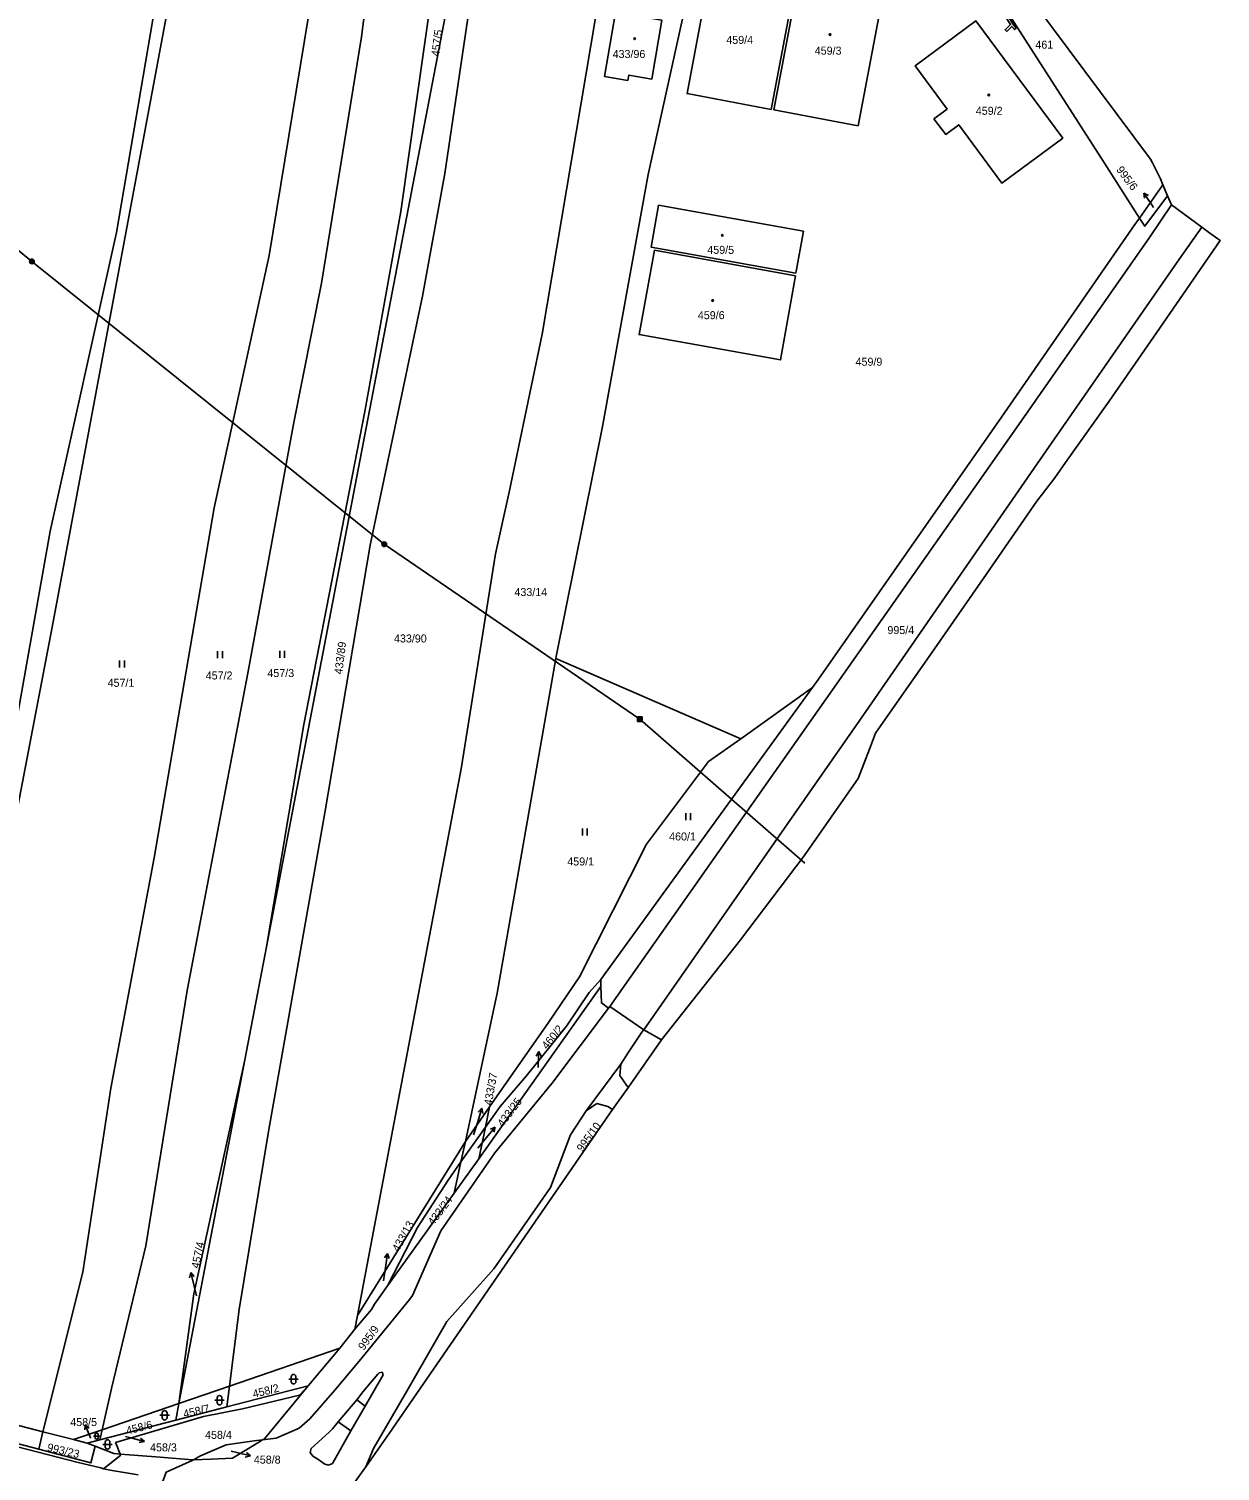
# Model space of a CAD drawing. Extents: x -757266 to -753360, y -1162585 to -1157740.
# Drawn here: x -753823.8 to -753570.7, y -1161871.3 to -1161564.9 of the extents above; entities that cross this region are included whole.
import ezdxf

# ---------------------------------------------------------------- set-up
doc = ezdxf.new("R2010")
doc.units = 0
for name, color, linetype in [('Hranice kat_území', 7, 'Continuous'), ('Hranice parcel', 7, 'Continuous'), ('Parcelní čísla', 7, 'Continuous'), ('Pop  PČ popisy', 7, 'Continuous'), ('Poz předměty', 7, 'Continuous'), ('Vnitřní kresba', 7, 'Continuous'), ('Věcná břemena k části', 7, 'Continuous'), ('Značky budov', 7, 'Continuous'), ('Značky kultur', 7, 'Continuous')]:
    doc.layers.add(name, color=color, linetype=linetype)

msp = doc.modelspace()

# ---------------------------------------------------------------- linework, layer by layer
at = {"layer": 'Hranice kat_území'}
for points in [[(-753574.56, -1161607.01), (-753581.01, -1161602.29), (-753581.82, -1161600.37), (-753582.8, -1161598.04), (-753583.35, -1161596.74), (-753585.05, -1161593.31), (-753585.43, -1161592.54), (-753610.05, -1161559.66)], [(-753757.91, -1161878.27), (-753752.15, -1161870.38), (-753750.2, -1161867.56), (-753747.23, -1161863.25), (-753734.19, -1161844.36), (-753700.37, -1161795.35), (-753699.76, -1161794.47), (-753696.39, -1161789.68), (-753689.32, -1161779.63), (-753672.54, -1161758.39), (-753659.01, -1161740.54), (-753647.57, -1161724.1), (-753645.17, -1161717.91), (-753643.86, -1161714.52), (-753631.36, -1161696.59), (-753621.02, -1161681.74), (-753609.59, -1161665.24), (-753605.8, -1161660.28), (-753603.49, -1161657.02), (-753594.24, -1161643.97), (-753584.19, -1161629.43), (-753570.65, -1161609.82), (-753573.15, -1161608.03), (-753574.56, -1161607.01)]]:
    msp.add_lwpolyline(points, dxfattribs=at)
at = {"layer": 'Hranice parcel'}
for p, q in [((-753610.05, -1161559.66), (-753585.43, -1161592.54)), ((-753585.43, -1161592.54), (-753585.05, -1161593.31)), ((-753585.05, -1161593.31), (-753583.35, -1161596.74)), ((-753583.35, -1161596.74), (-753582.8, -1161598.04)), ((-753587.79, -1161605.06), (-753582.8, -1161598.04)), ((-753582.8, -1161598.04), (-753581.82, -1161600.37)), ((-753570.65, -1161609.82), (-753584.19, -1161629.43)), ((-753584.19, -1161629.43), (-753594.24, -1161643.97)), ((-753621.02, -1161681.74), (-753631.36, -1161696.59)), ((-753672.51, -1161715.68), (-753711.81, -1161698.64)), ((-753631.36, -1161696.59), (-753643.86, -1161714.52)), ((-753702.24, -1161766.81), (-753657.27, -1161704.83)), ((-753657.27, -1161704.83), (-753672.51, -1161715.68)), ((-753643.86, -1161714.52), (-753645.17, -1161717.91)), ((-753645.17, -1161717.91), (-753647.57, -1161724.1)), ((-753647.57, -1161724.1), (-753659.01, -1161740.54)), ((-753659.01, -1161740.54), (-753672.54, -1161758.39)), ((-753773.3, -1161759.91), (-753777.9, -1161783.89)), ((-753672.54, -1161758.39), (-753689.32, -1161779.63)), ((-753728.14, -1161804.91), (-753702.21, -1161768.29)), ((-753702.21, -1161768.29), (-753702.24, -1161766.81)), ((-753693.12, -1161777.51), (-753689.32, -1161779.63)), ((-753689.32, -1161779.63), (-753696.39, -1161789.68)), ((-753777.9, -1161783.89), (-753791.91, -1161856.89)), ((-753725.88, -1161793.88), (-753731.02, -1161801.21)), ((-753725.88, -1161793.88), (-753726.77, -1161798.22)), ((-753700.37, -1161795.35), (-753734.19, -1161844.36)), ((-753726.77, -1161798.22), (-753731.96, -1161805.57)), ((-753728.14, -1161804.91), (-753726.77, -1161798.22)), ((-753731.02, -1161801.21), (-753753.97, -1161838.19)), ((-753731.96, -1161805.57), (-753731.02, -1161801.21)), ((-753733.38, -1161812.2), (-753728.14, -1161804.91)), ((-753733.38, -1161812.2), (-753731.96, -1161805.57)), ((-753747.56, -1161831.91), (-753733.38, -1161812.2)), ((-753753.97, -1161838.19), (-753754.52, -1161841.09)), ((-753757.72, -1161845.16), (-753754.52, -1161841.09)), ((-753757.72, -1161845.16), (-753781.14, -1161853.2)), ((-753764.42, -1161853.16), (-753757.72, -1161845.16)), ((-753781.14, -1161853.2), (-753791.91, -1161856.89)), ((-753781.69, -1161857.63), (-753764.42, -1161853.16)), ((-753781.14, -1161853.2), (-753781.69, -1161857.63)), ((-753791.91, -1161856.89), (-753808.18, -1161862.47)), ((-753792.51, -1161860.43), (-753791.91, -1161856.89)), ((-753781.69, -1161857.63), (-753792.51, -1161860.43)), ((-753792.51, -1161860.43), (-753808.66, -1161864.61)), ((-753821.62, -1161866.58), (-753820.78, -1161862.89)), ((-753814.28, -1161864.56), (-753820.78, -1161862.89)), ((-753808.18, -1161862.47), (-753814.28, -1161864.56)), ((-753808.66, -1161864.61), (-753808.18, -1161862.47)), ((-753814.28, -1161864.56), (-753811.37, -1161865.31)), ((-753808.66, -1161864.61), (-753811.37, -1161865.31)), ((-753811.37, -1161865.31), (-753809.71, -1161865.97))]:
    msp.add_line(p, q, dxfattribs=at)
for points in [[(-753711.81, -1161698.64), (-753711.74, -1161698.24), (-753701.9, -1161649.32), (-753692.16, -1161595.78), (-753681.19, -1161545.97)], [(-753660.39, -1161552.02), (-753678.28, -1161548.65), (-753683.92, -1161578.62), (-753666.05, -1161581.99), (-753660.39, -1161552.02)], [(-753701.24, -1161549.87), (-753714.71, -1161629.72), (-753721.72, -1161663.31), (-753724.59, -1161676.39), (-753731.91, -1161722.09), (-753753.97, -1161838.19)], [(-753853.01, -1161854.6), (-753834.22, -1161755.56), (-753819.24, -1161671.59), (-753805.17, -1161608.13), (-753795.88, -1161553.71)], [(-753781.14, -1161853.2), (-753779.12, -1161836.95), (-753772.83, -1161799.15), (-753760.9, -1161731.41), (-753751.27, -1161674.59), (-753740.11, -1161621.69), (-753735.36, -1161595.63), (-753729.05, -1161552.99)], [(-753647.57, -1161585.48), (-753641.92, -1161555.5), (-753659.8, -1161552.13), (-753665.46, -1161582.1), (-753647.57, -1161585.48)], [(-753852.33, -1161854.77), (-753829.27, -1161746.71), (-753818.8, -1161691.95), (-753793.83, -1161558.16), (-753763.6, -1161557.39)], [(-753820.78, -1161862.89), (-753812.31, -1161828.97), (-753806.38, -1161789.94), (-753797.13, -1161740.96), (-753784.39, -1161666.64), (-753772.7, -1161612.99), (-753763.6, -1161557.39)], [(-753808.18, -1161862.47), (-753806.23, -1161853.69), (-753798.92, -1161823.4), (-753790.17, -1161769.19), (-753777.27, -1161701.72), (-753767.54, -1161648.82), (-753761.62, -1161618.89), (-753753.12, -1161566.55), (-753751.89, -1161557.09)], [(-753738.06, -1161556.74), (-753734.28, -1161556.65), (-753773.3, -1161759.91)], [(-753773.3, -1161759.91), (-753765.33, -1161712.68), (-753752.42, -1161646.18), (-753744.71, -1161603.68), (-753738.06, -1161556.74)], [(-753617.6, -1161558.47), (-753595.24, -1161593.4), (-753587.79, -1161605.06)], [(-753701.43, -1161574.98), (-753699.13, -1161561.4), (-753689.28, -1161563.03), (-753691.41, -1161575.56), (-753696.31, -1161574.73), (-753696.51, -1161575.82), (-753701.43, -1161574.98)], [(-753631.47, -1161583.99), (-753628.95, -1161587.3), (-753626.19, -1161585.26), (-753617.01, -1161597.66), (-753604.11, -1161588.09), (-753622.56, -1161563.18), (-753635.46, -1161572.74), (-753628.66, -1161581.91), (-753631.47, -1161583.99)], [(-753581.82, -1161600.37), (-753586.67, -1161606.81), (-753587.79, -1161605.06)], [(-753581.82, -1161600.37), (-753581.01, -1161602.29), (-753574.56, -1161607.01), (-753573.15, -1161608.03), (-753570.65, -1161609.82)], [(-753659.2, -1161607.82), (-753689.97, -1161602.36), (-753691.57, -1161611.22), (-753660.81, -1161616.74), (-753659.2, -1161607.82)], [(-753587.79, -1161605.06), (-753588.78, -1161606.46), (-753617.1, -1161647.35), (-753656, -1161703.03), (-753657.27, -1161704.83)], [(-753660.85, -1161617.32), (-753690.86, -1161611.92), (-753694.1, -1161629.83), (-753664.07, -1161635.2), (-753660.85, -1161617.32)], [(-753594.24, -1161643.97), (-753603.49, -1161657.02), (-753605.8, -1161660.28)], [(-753605.8, -1161660.28), (-753609.59, -1161665.24), (-753621.02, -1161681.74)], [(-753731.02, -1161801.21), (-753724.24, -1161769.71), (-753711.81, -1161698.64)], [(-753672.51, -1161715.68), (-753679.35, -1161720.54), (-753692.57, -1161738.05), (-753706.76, -1161766.23), (-753713.33, -1161775.98), (-753725.88, -1161793.88)], [(-753726.77, -1161798.22), (-753723.64, -1161793.78), (-753718.14, -1161787.34), (-753709.52, -1161776.71), (-753704.74, -1161769.61), (-753702.24, -1161766.81)], [(-753702.21, -1161768.29), (-753702.13, -1161771.8), (-753700.6, -1161772.93)], [(-753700.6, -1161772.93), (-753700.32, -1161772.57), (-753693.12, -1161777.51)], [(-753700.6, -1161772.93), (-753712.65, -1161788.94), (-753724.77, -1161803.64), (-753736.22, -1161820.2), (-753742.23, -1161833.95), (-753742.81, -1161834.74), (-753753.61, -1161847.89), (-753758.76, -1161854.07), (-753764.06, -1161860.15), (-753766.37, -1161862.14), (-753771.24, -1161864.28), (-753774.13, -1161864.63)], [(-753752.15, -1161870.38), (-753750.51, -1161866.43), (-753743.49, -1161854.26), (-753734.96, -1161839.49), (-753724.98, -1161828.26), (-753712.91, -1161811.03), (-753708.68, -1161799.8), (-753705.36, -1161794.75), (-753698.01, -1161784.84), (-753696.36, -1161782.3), (-753694.64, -1161779.73), (-753693.56, -1161778.04), (-753693.12, -1161777.51)], [(-753791.91, -1161856.89), (-753788.7, -1161833.6), (-753777.9, -1161783.89)], [(-753696.39, -1161789.68), (-753699.76, -1161794.47), (-753700.37, -1161795.35)], [(-753747.56, -1161831.91), (-753741.2, -1161819.48), (-753734.71, -1161809.47), (-753731.96, -1161805.57)], [(-753754.52, -1161841.09), (-753750.96, -1161836.94), (-753750.34, -1161835.78), (-753747.56, -1161831.91)], [(-753734.19, -1161844.36), (-753747.23, -1161863.25), (-753750.2, -1161867.56), (-753752.15, -1161870.38)], [(-753820.78, -1161862.89), (-753831.7, -1161860.06), (-753842.36, -1161857.3), (-753852.33, -1161854.77)], [(-753804.32, -1161867.66), (-753804.57, -1161867.15), (-753804.94, -1161866.18), (-753805.36, -1161865.22), (-753786.7, -1161859.69), (-753778.41, -1161858.02), (-753766.29, -1161855.14), (-753764.42, -1161853.16)], [(-753774.13, -1161864.63), (-753773.74, -1161864.39), (-753764.42, -1161853.16)], [(-753853.84, -1161857.97), (-753843.16, -1161861), (-753832.54, -1161863.8), (-753821.62, -1161866.58)], [(-753821.62, -1161866.58), (-753810.57, -1161869.54), (-753809.71, -1161865.97)], [(-753809.71, -1161865.97), (-753805.72, -1161867.55), (-753804.32, -1161867.66)], [(-753788.77, -1161868.86), (-753785.04, -1161868.7), (-753780.49, -1161868.53), (-753774.76, -1161865.02), (-753774.13, -1161864.63)], [(-753788.77, -1161868.86), (-753787.31, -1161868), (-753781.82, -1161865.71), (-753775.92, -1161864.85), (-753774.13, -1161864.63)], [(-753788.77, -1161868.86), (-753788.99, -1161868.87), (-753795.89, -1161868.31), (-753804.32, -1161867.66)], [(-753799.21, -1161884.3), (-753799, -1161884), (-753798.77, -1161883.02), (-753798.45, -1161882.07), (-753798.16, -1161881.19), (-753797.71, -1161879.96), (-753794.58, -1161871.47), (-753789.07, -1161869.04), (-753788.77, -1161868.86)], [(-753756.45, -1161878.63), (-753757.91, -1161878.27), (-753752.15, -1161870.38)]]:
    msp.add_lwpolyline(points, dxfattribs=at)
at = {"layer": 'Pop  PČ popisy'}
for p, q in [((-753585.17, -1161602.24), (-753586.848, -1161599.752)), ((-753586.848, -1161599.752), (-753585.873, -1161600.302)), ((-753586.848, -1161599.752), (-753586.703, -1161600.862)), ((-753584.78, -1161602.81), (-753585.17, -1161602.24)), ((-753715.403, -1161782.143), (-753715.955, -1161783.117)), ((-753715.56, -1161785.14), (-753715.403, -1161782.143)), ((-753715.403, -1161782.143), (-753714.955, -1161783.169)), ((-753715.58, -1161785.54), (-753715.56, -1161785.14)), ((-753729.27, -1161799.82), (-753728.41, -1161797.05)), ((-753728.41, -1161797.05), (-753727.533, -1161794.18)), ((-753727.533, -1161794.18), (-753728.304, -1161794.991)), ((-753727.533, -1161794.18), (-753727.347, -1161795.284)), ((-753726.62, -1161800.48), (-753724.691, -1161798.181)), ((-753724.691, -1161798.181), (-753725.718, -1161798.626)), ((-753724.691, -1161798.181), (-753724.951, -1161799.27)), ((-753728.4, -1161802.64), (-753726.62, -1161800.48)), ((-753747.602, -1161825.068), (-753748.238, -1161825.99)), ((-753748.02, -1161828.04), (-753747.602, -1161825.068)), ((-753747.602, -1161825.068), (-753747.246, -1161826.13)), ((-753789.386, -1161829.088), (-753789.63, -1161830.181)), ((-753788.66, -1161832), (-753789.386, -1161829.088)), ((-753789.386, -1161829.088), (-753788.658, -1161829.939)), ((-753748.41, -1161830.82), (-753748.02, -1161828.04)), ((-753788.14, -1161834.02), (-753788.66, -1161832)), ((-753811.804, -1161861.408), (-753811.893, -1161862.524)), ((-753810.68, -1161864.19), (-753811.804, -1161861.408)), ((-753811.804, -1161861.408), (-753810.965, -1161862.148)), ((-753810.65, -1161864.25), (-753810.68, -1161864.19)), ((-753803.22, -1161863.91), (-753802.13, -1161864.21)), ((-753802.13, -1161864.21), (-753799.231, -1161864.987)), ((-753799.231, -1161864.987), (-753800.069, -1161864.244)), ((-753799.231, -1161864.987), (-753800.328, -1161865.211)), ((-753780.76, -1161867.02), (-753779.6, -1161867.31)), ((-753779.6, -1161867.31), (-753776.688, -1161868.036)), ((-753776.688, -1161868.036), (-753777.539, -1161867.308)), ((-753776.688, -1161868.036), (-753777.781, -1161868.28))]:
    msp.add_line(p, q, dxfattribs=at)
at = {"layer": 'Poz předměty'}
for p, q in [((-753898.46, -1161552.97), (-753823.11, -1161614.27)), ((-753823.11, -1161614.27), (-753748.25, -1161674.35)), ((-753748.25, -1161674.35), (-753693.94, -1161711.52)), ((-753694.442, -1161711.019), (-753693.441, -1161711.019)), ((-753694.442, -1161712.019), (-753694.442, -1161711.019)), ((-753694.442, -1161711.219), (-753693.441, -1161711.219)), ((-753694.241, -1161712.019), (-753694.241, -1161711.019)), ((-753694.042, -1161712.019), (-753694.042, -1161711.019)), ((-753693.841, -1161712.019), (-753693.841, -1161711.019)), ((-753693.642, -1161712.019), (-753693.642, -1161711.019)), ((-753693.441, -1161712.019), (-753693.441, -1161711.019)), ((-753694.442, -1161711.419), (-753693.441, -1161711.419)), ((-753694.442, -1161711.619), (-753693.441, -1161711.619)), ((-753694.442, -1161711.819), (-753693.441, -1161711.819)), ((-753694.442, -1161712.019), (-753693.441, -1161712.019)), ((-753693.94, -1161711.52), (-753658.89, -1161742.11))]:
    msp.add_line(p, q, dxfattribs=at)
for centre, radius in [((-753823.1134, -1161614.2699), 0.5), ((-753823.1134, -1161614.2699), 0.4), ((-753823.1134, -1161614.2699), 0.3), ((-753823.1134, -1161614.2699), 0.2), ((-753823.1134, -1161614.2699), 0.1), ((-753748.2534, -1161674.3499), 0.5), ((-753748.2534, -1161674.3499), 0.4), ((-753748.2534, -1161674.3499), 0.3), ((-753748.2534, -1161674.3499), 0.2), ((-753748.2534, -1161674.3499), 0.1)]:
    msp.add_circle(centre, radius, dxfattribs=at)
at = {"layer": 'Vnitřní kresba'}
for p, q in [((-753585.64, -1161609.21), (-753581.01, -1161602.29)), ((-753579.32, -1161613.72), (-753574.56, -1161607.01)), ((-753585.64, -1161609.21), (-753613.89, -1161649.62)), ((-753607.62, -1161654.54), (-753579.32, -1161613.72)), ((-753613.89, -1161649.62), (-753653, -1161705.28)), ((-753647.19, -1161711.72), (-753607.62, -1161654.54)), ((-753653, -1161705.28), (-753700.32, -1161772.57)), ((-753693.12, -1161777.51), (-753647.19, -1161711.72)), ((-753698.01, -1161784.84), (-753698.24, -1161787.19)), ((-753698.24, -1161787.19), (-753696.64, -1161789.51)), ((-753696.64, -1161789.51), (-753696.39, -1161789.68)), ((-753703.07, -1161793.19), (-753705.36, -1161794.75)), ((-753700.76, -1161793.83), (-753703.07, -1161793.19)), ((-753700.76, -1161793.83), (-753699.76, -1161794.47)), ((-753752.75, -1161854.36), (-753749.63, -1161850.68)), ((-753748.76, -1161851.33), (-753752.31, -1161857.44)), ((-753749.63, -1161850.68), (-753749.33, -1161850.41)), ((-753749.33, -1161850.41), (-753748.73, -1161850.25)), ((-753748.5, -1161850.84), (-753748.76, -1161851.33)), ((-753748.73, -1161850.25), (-753748.5, -1161850.84)), ((-753754.11, -1161856.1), (-753752.75, -1161854.36)), ((-753758.02, -1161860.81), (-753754.11, -1161856.1)), ((-753752.31, -1161857.44), (-753755.34, -1161862.72)), ((-753752.31, -1161857.44), (-753754.11, -1161856.1)), ((-753759.23, -1161862.28), (-753758.02, -1161860.81)), ((-753755.34, -1161862.72), (-753758.02, -1161860.81)), ((-753813.32, -1161869.42), (-753832.72, -1161864.44)), ((-753763.76, -1161866.48), (-753759.96, -1161863)), ((-753759.96, -1161863), (-753759.23, -1161862.28)), ((-753755.34, -1161862.72), (-753759.23, -1161869.62)), ((-753763.98, -1161867.33), (-753763.76, -1161866.48)), ((-753763.42, -1161868.11), (-753763.98, -1161867.33)), ((-753808.47, -1161870.6), (-753813.32, -1161869.42)), ((-753807.94, -1161870.77), (-753808.47, -1161870.6)), ((-753804.21, -1161867.89), (-753807.94, -1161870.77)), ((-753804.32, -1161867.66), (-753804.21, -1161867.89)), ((-753762.4, -1161868.74), (-753763.42, -1161868.11)), ((-753760.88, -1161869.79), (-753762.4, -1161868.74)), ((-753760.1, -1161869.99), (-753760.88, -1161869.79)), ((-753759.23, -1161869.62), (-753760.1, -1161869.99)), ((-753806.52, -1161871.08), (-753807.94, -1161870.77)), ((-753800.57, -1161872.08), (-753806.52, -1161871.08))]:
    msp.add_line(p, q, dxfattribs=at)
at = {"layer": 'Věcná břemena k části'}
msp.add_lwpolyline([(-753616.01, -1161565.43), (-753614.89, -1161564.36), (-753614.36, -1161565.03), (-753613.97, -1161564.72), (-753614.67, -1161563.84), (-753615.72, -1161562.24), (-753615.35, -1161561.99), (-753615.62, -1161561.57), (-753615.98, -1161561.81), (-753617.54, -1161559.22), (-753617.23, -1161559.04), (-753617.51, -1161558.62), (-753618.44, -1161559.18), (-753618.18, -1161559.61), (-753617.96, -1161559.48), (-753616.28, -1161562.3), (-753615.19, -1161563.96), (-753616.35, -1161565.07)], close=True, dxfattribs=at)
at = {"layer": 'Značky budov'}
for centre in [(-753695.0568, -1161566.9692), (-753653.5568, -1161566.0892), (-753619.8168, -1161578.9092), (-753676.4268, -1161608.7292), (-753678.4668, -1161622.5892)]:
    msp.add_circle(centre, 0.175, dxfattribs=at)
at = {"layer": 'Značky kultur'}
for p, q in [((-753804.481, -1161700.55), (-753804.481, -1161699.05)), ((-753803.48, -1161700.55), (-753803.48, -1161699.05)), ((-753783.661, -1161698.59), (-753783.661, -1161697.09)), ((-753782.66, -1161698.59), (-753782.66, -1161697.09)), ((-753770.451, -1161698.51), (-753770.451, -1161697.01)), ((-753769.45, -1161698.51), (-753769.45, -1161697.01)), ((-753684.181, -1161733), (-753684.181, -1161731.5)), ((-753683.18, -1161733), (-753683.18, -1161731.5)), ((-753706.141, -1161736.27), (-753706.141, -1161734.77)), ((-753705.14, -1161736.27), (-753705.14, -1161734.77)), ((-753768.531, -1161851.731), (-753766.529, -1161851.731)), ((-753768.031, -1161851.231), (-753768.031, -1161852.232)), ((-753767.029, -1161852.232), (-753767.029, -1161851.231)), ((-753784.261, -1161856.201), (-753782.259, -1161856.201)), ((-753783.761, -1161855.701), (-753783.761, -1161856.702)), ((-753782.759, -1161856.702), (-753782.759, -1161855.701)), ((-753795.921, -1161859.411), (-753793.919, -1161859.411)), ((-753795.421, -1161858.911), (-753795.421, -1161859.912)), ((-753794.419, -1161859.912), (-753794.419, -1161858.911)), ((-753810.031, -1161863.841), (-753808.689, -1161863.841)), ((-753809.695, -1161863.505), (-753809.695, -1161864.176)), ((-753809.025, -1161864.176), (-753809.025, -1161863.505)), ((-753808.041, -1161865.591), (-753806.039, -1161865.591)), ((-753807.541, -1161865.091), (-753807.541, -1161866.092)), ((-753806.539, -1161866.092), (-753806.539, -1161865.091))]:
    msp.add_line(p, q, dxfattribs=at)
for centre, radius, start, end in [((-753767.53, -1161851.2309), 0.5, 0, 180), ((-753767.53, -1161852.2309), 0.5, 180, 359.987886), ((-753783.26, -1161855.7009), 0.5, 0, 180), ((-753794.92, -1161858.9109), 0.5, 0, 180), ((-753783.26, -1161856.7009), 0.5, 180, 359.987886), ((-753794.92, -1161859.9109), 0.5, 180, 359.987886), ((-753809.36, -1161863.5056), 0.335, 0, 180), ((-753809.36, -1161864.1756), 0.335, 180, 359.987886), ((-753807.04, -1161865.0909), 0.5, 0, 180), ((-753807.04, -1161866.0909), 0.5, 180, 359.987886)]:
    msp.add_arc(centre, radius, start, end, dxfattribs=at)

# ---------------------------------------------------------------- texts
at = {"layer": 'Parcelní čísla'}
for s, rotation, p in [('457/5', 83, (-753736.586, -1161570.783)), ('995/6', 307, (-753592.809, -1161594.832)), ('433/89', 83, (-753757.196, -1161702.073)), ('460/2', 51, (-753713.659, -1161781.804)), ('433/37', 80, (-753725.422, -1161793.657)), ('433/25', 53, (-753723.061, -1161798.291)), ('995/10', 54, (-753706.172, -1161803.573)), ('433/24', 53, (-753737.821, -1161819.211)), ('433/13', 61, (-753745.216, -1161824.802)), ('457/4', 78, (-753787.628, -1161828.316)), ('995/9', 54, (-753752.601, -1161845.728)), ('458/2', 14, (-753775.984, -1161855.724)), ('458/7', 13, (-753790.758, -1161859.998)), ('458/6', 14, (-753802.874, -1161863.524)), ('993/23', 347, (-753820.011, -1161866.968))]:
    msp.add_text(s, height=1.7, rotation=rotation, dxfattribs=at).set_placement(p)
for s, p in [('459/4', (-753675.58, -1161568.07)), ('433/96', (-753699.737, -1161571.07)), ('459/3', (-753656.79, -1161570.35)), ('461', (-753609.91, -1161569.08)), ('459/2', (-753622.57, -1161583.13)), ('459/5', (-753679.62, -1161612.67)), ('459/6', (-753681.63, -1161626.55)), ('459/9', (-753648.118, -1161636.44)), ('433/14', (-753720.6, -1161685.37)), ('995/4', (-753641.35, -1161693.45)), ('433/90', (-753746.19, -1161695.23)), ('457/2', (-753786.19, -1161703.09)), ('457/3', (-753773.09, -1161702.57)), ('457/1', (-753807.04, -1161704.65)), ('460/1', (-753687.73, -1161737.29)), ('459/1', (-753709.368, -1161742.61)), ('458/5', (-753814.98, -1161861.7)), ('458/4', (-753786.33, -1161864.42)), ('458/3', (-753798.02, -1161867.078)), ('458/8', (-753775.97, -1161869.674))]:
    msp.add_text(s, height=1.7, dxfattribs=at).set_placement(p)

doc.saveas('drawing.dxf')
